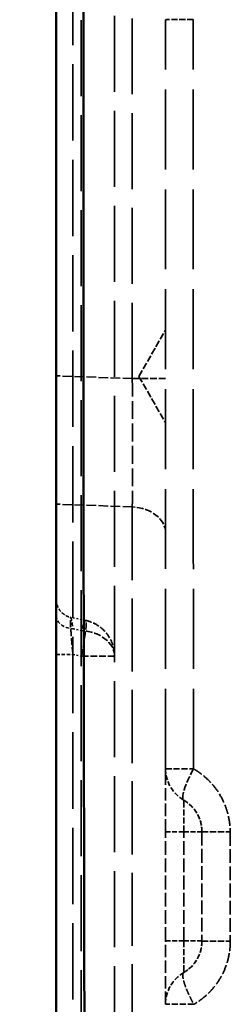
# Model space of a CAD drawing. Header units: millimetres. Extents: x 3278 to 6066, y 2420 to 4375.
# Tile 627 of 656: x 5336 to 5348, y 4104 to 4158. Entities that reach past the tile are written whole.
import ezdxf

# ---------------------------------------------------------------- set-up
doc = ezdxf.new("R2010")
doc.units = ezdxf.units.MM
doc.linetypes.add('DASHED', pattern=[0.2067, 0.1654, -0.0413])
for name, color, linetype, lineweight in [('AM_5', 3, 'Continuous', 25), ('Sichtbare Kanten(DIN)', 7, 'Continuous', 50), ('Sichtbare tangentiale Kanten(DIN)', 7, 'Continuous', 50), ('Verdeckte Kanten(DIN)', 7, 'DASHED', 35), ('Verdeckte tangentiale Kanten(DIN)', 7, 'DASHED', 35)]:
    doc.layers.add(name, color=color, linetype=linetype, lineweight=lineweight)
doc.styles.get("Standard").update_dxf_attribs({"font": 'ISOCP.SHX'})
doc.dimstyles.new('Standard$0', dxfattribs={"dimtxt": 0.18, "dimasz": 0.18, "dimexe": 0.18, "dimexo": 0.0625, "dimgap": 0.09, "dimtad": 0, "dimtih": 1, "dimtoh": 1, "dimdec": 4, "dimzin": 0, "dimdsep": 46, "dimtxsty": 'STANDARD', "dimcen": 0.09, "dimadec": 0, "dimazin": 0, "dimtfac": 1, "dimtdec": 4, "dimtofl": 0, "dimtmove": 0, "dimatfit": 3, "dimfxl": 1, "dimtolj": 1, "dimtzin": 0, "dimarcsym": 0})

# ---------------------------------------------------------------- blocks, each defined once
blk = doc.blocks.new('*D33')
at = {"layer": 'AM_5', "color": 0, "lineweight": -2, "transparency": 16777216}
for p, q in [((5338.341, 4235.228), (5308.192, 4235.228)), ((5308.372, 4233.428), (5308.372, 3736.745)), ((5308.372, 3212.967), (5308.372, 3709.65)), ((5338.341, 3211.167), (5308.192, 3211.167))]:
    blk.add_line(p, q, dxfattribs=at)
at = {"layer": 'AM_5', "color": 0, "transparency": 16777216}
for points in [[(5308.072, 4233.428), (5308.672, 4233.428), (5308.372, 4235.228)], [(5308.072, 3212.967), (5308.672, 3212.967), (5308.372, 3211.167)]]:
    blk.add_solid(points, dxfattribs=at)
at = {"layer": 'Defpoints', "color": 0, "transparency": 16777216}
for p in [(5338.404, 4235.228), (5308.372, 3211.167), (5338.404, 3211.167)]:
    blk.add_point(p, dxfattribs=at)
at = {"layer": 'AM_5', "color": 0, "transparency": 16777216, "insert": (5308.372, 3723.198), "char_height": 10, "attachment_point": 5, "rotation": 90}
blk.add_mtext('\\A1;102,5', dxfattribs=at)

msp = doc.modelspace()

# ---------------------------------------------------------------- linework, layer by layer
at = {"layer": 'Sichtbare Kanten(DIN)'}
msp.add_open_spline([(5338.404, 4160.703), (5338.404, 4158.483), (5338.404, 4156.263), (5338.404, 4154.044), (5338.404, 4151.813), (5338.404, 4149.582), (5338.404, 4147.351), (5338.404, 4142.89), (5338.404, 4138.427), (5338.404, 4133.965), (5338.404, 4130.254), (5338.404, 4126.543), (5338.404, 4122.833), (5338.404, 4122.082), (5338.404, 4121.33), (5338.404, 4120.578), (5338.404, 4116.116), (5338.404, 4111.654), (5338.404, 4107.192), (5338.404, 4102.73), (5338.404, 4098.268), (5338.404, 4093.806), (5338.404, 4089.344), (5338.404, 4084.882), (5338.404, 4080.42), (5338.404, 4075.957), (5338.404, 4071.494), (5338.404, 4067.033), (5338.404, 4064.802), (5338.404, 4062.571), (5338.404, 4060.34), (5338.404, 4058.109), (5338.404, 4055.878), (5338.404, 4053.647)], degree=3, knots=[1.93138, 1.93138, 1.93138, 1.93138, 8.58986, 8.58986, 8.58986, 15.284556, 15.284556, 15.284556, 28.67046, 28.67046, 28.67046, 39.800885, 39.800885, 39.800885, 42.055654, 42.055654, 42.055654, 55.441947, 55.441947, 55.441947, 68.827976, 68.827976, 68.827976, 82.213201, 82.213201, 82.213201, 95.598765, 95.598765, 95.598765, 102.293748, 102.293748, 102.293748, 108.987034, 108.987034, 108.987034, 108.987034], dxfattribs=at)
at = {"layer": 'Sichtbare tangentiale Kanten(DIN)'}
msp.add_open_spline([(5339.971, 4053.65), (5339.974, 4055.379), (5339.979, 4058.796), (5339.987, 4067.363), (5339.982, 4083.987), (5339.947, 4103.621), (5339.905, 4126.474), (5339.887, 4143.04), (5339.894, 4155.673), (5339.9, 4159.941), (5339.901, 4160.705)], degree=3, knots=[-42.664627, -42.664627, -42.664627, -42.664627, -37.501718, -32.375314, -16.980458, 12.39591, 26.521665, 51.575433, 62.100413, 64.392881, 64.392881, 64.392881, 64.392881], dxfattribs=at)
at = {"layer": 'Verdeckte Kanten(DIN)', "ltscale": 25.244919}
msp.add_line((5341.604, 3470.379), (5341.604, 4161.78), dxfattribs=at)
at = {"layer": 'Verdeckte Kanten(DIN)', "ltscale": 2.237517}
for q in [(5344.404, 4140.871), (5344.404, 4135.784)]:
    msp.add_line((5342.935, 4138.328), q, dxfattribs=at)
at = {"layer": 'Verdeckte Kanten(DIN)', "ltscale": 0.640723}
msp.add_line((5340.017, 4124.926), (5339.197, 4125.1), dxfattribs=at)
at = {"layer": 'Verdeckte Kanten(DIN)', "ltscale": 4.571172}
msp.add_line((5344.404, 4107.328), (5344.404, 4113.328), dxfattribs=at)
at = {"layer": 'Verdeckte Kanten(DIN)', "ltscale": 4.571297}
msp.add_line((5346.404, 4113.328), (5346.404, 4107.328), dxfattribs=at)
at = {"layer": 'Verdeckte Kanten(DIN)', "ltscale": 1.595575}
msp.add_arc((5346.404, 4116.792), 2, 180, 240, dxfattribs=at)
at = {"layer": 'Verdeckte Kanten(DIN)', "ltscale": 1.595519}
msp.add_arc((5344.404, 4113.328), 2, 360, 59.9979, dxfattribs=at)
at = {"layer": 'Verdeckte Kanten(DIN)', "ltscale": 1.595065}
msp.add_arc((5344.404, 4107.328), 2, 300.0192, 360, dxfattribs=at)
at = {"layer": 'Verdeckte Kanten(DIN)', "ltscale": 1.595577}
msp.add_arc((5346.404, 4103.864), 2, 119.9999, 180, dxfattribs=at)
at = {"layer": 'Verdeckte Kanten(DIN)', "ltscale": 8.21319e-05}
msp.add_ellipse((5339.604, 4122.97), major_axis=(0.413, 1.957), ratio=0.085288, start_param=6.283066, end_param=6.283186, dxfattribs=at)
at = {"layer": 'Verdeckte Kanten(DIN)', "ltscale": 26.525194}
msp.add_open_spline([(5344.404, 4116.792), (5344.404, 4117.366), (5344.404, 4117.941), (5344.404, 4118.516), (5344.404, 4121.369), (5344.404, 4124.221), (5344.404, 4127.072), (5344.404, 4130.498), (5344.404, 4133.924), (5344.404, 4137.352), (5344.404, 4140.776), (5344.404, 4144.203), (5344.404, 4147.632), (5344.404, 4149.346), (5344.404, 4151.06), (5344.404, 4152.772), (5344.404, 4154.486), (5344.404, 4156.199), (5344.404, 4157.912)], degree=3, knots=[63.174999, 63.174999, 63.174999, 63.174999, 64.89884, 64.89884, 64.89884, 73.458428, 73.458428, 73.458428, 83.745079, 83.745079, 83.745079, 94.020405, 94.020405, 94.020405, 99.155457, 99.155457, 99.155457, 104.295626, 104.295626, 104.295626, 104.295626], dxfattribs=at)
at = {"layer": 'Verdeckte Kanten(DIN)', "ltscale": 1.037957}
msp.add_open_spline([(5338.404, 4126.078), (5338.404, 4126.078), (5338.404, 4126.077), (5338.404, 4126.077), (5338.404, 4126.077), (5338.404, 4126.076), (5338.404, 4126.075), (5338.404, 4126.073), (5338.404, 4126.071), (5338.404, 4126.063), (5338.404, 4126.057), (5338.405, 4126.034), (5338.405, 4126.017), (5338.411, 4125.948), (5338.419, 4125.896), (5338.456, 4125.74), (5338.499, 4125.637), (5338.614, 4125.456), (5338.685, 4125.374), (5338.849, 4125.239), (5338.943, 4125.184), (5339.092, 4125.126), (5339.144, 4125.111), (5339.197, 4125.1)], degree=3, knots=[0, 0, 0, 0, 0.0000871, 0.0000871, 0.0001511, 0.0001511, 0.0003431, 0.0003431, 0.0009191, 0.0009191, 0.0026472, 0.0026472, 0.0078329, 0.0078329, 0.0234319, 0.0234319, 0.0559705, 0.0559705, 0.0877662, 0.0877662, 0.1196419, 0.1196419, 0.1358019, 0.1358019, 0.1358019, 0.1358019], dxfattribs=at)
at = {"layer": 'Verdeckte Kanten(DIN)', "ltscale": 8.05152e-05}
msp.add_open_spline([(5339.197, 4125.1), (5339.197, 4125.1), (5339.197, 4125.1), (5339.197, 4125.1)], degree=3, dxfattribs=at)
at = {"layer": 'Verdeckte Kanten(DIN)', "ltscale": 2.076097}
msp.add_open_spline([(5340.017, 4124.926), (5340.225, 4124.883), (5340.428, 4124.804), (5340.795, 4124.59), (5340.963, 4124.452), (5341.244, 4124.133), (5341.36, 4123.949), (5341.527, 4123.559), (5341.579, 4123.347), (5341.601, 4123.08), (5341.604, 4123.025), (5341.604, 4122.97)], degree=3, knots=[0, 0, 0, 0, 0.0636385, 0.0636385, 0.1274721, 0.1274721, 0.191109, 0.191109, 0.2548355, 0.2548355, 0.2714284, 0.2714284, 0.2714284, 0.2714284], dxfattribs=at)
at = {"layer": 'Verdeckte Kanten(DIN)', "ltscale": 4.143844}
for points, knots in [([(5344.404, 4113.328), (5344.404, 4113.778), (5344.404, 4114.233), (5344.404, 4114.653), (5344.404, 4114.681), (5344.404, 4114.709), (5344.404, 4114.736), (5344.404, 4115.124), (5344.404, 4115.479), (5344.404, 4115.778), (5344.404, 4115.845), (5344.404, 4115.91), (5344.404, 4115.972), (5344.404, 4116.201), (5344.404, 4116.389), (5344.404, 4116.525), (5344.404, 4116.612), (5344.404, 4116.679), (5344.404, 4116.724), (5344.404, 4116.746), (5344.404, 4116.763), (5344.404, 4116.775), (5344.404, 4116.78), (5344.404, 4116.785), (5344.404, 4116.788), (5344.404, 4116.789), (5344.404, 4116.79), (5344.404, 4116.791), (5344.404, 4116.791), (5344.404, 4116.792), (5344.404, 4116.792)], [0, 0, 0, 0, 1.359188, 1.359188, 1.359188, 1.449214, 1.449214, 1.449214, 2.718417, 2.718417, 2.718417, 3.006598, 3.006598, 3.006598, 4.076376, 4.076376, 4.076376, 4.756784, 4.756784, 4.756784, 5.096848, 5.096848, 5.096848, 5.266819, 5.266819, 5.266819, 5.351793, 5.351793, 5.351793, 5.436764, 5.436764, 5.436764, 5.436764]), ([(5344.404, 4103.864), (5344.404, 4103.864), (5344.404, 4103.864), (5344.404, 4103.865), (5344.404, 4103.865), (5344.404, 4103.867), (5344.404, 4103.868), (5344.404, 4103.871), (5344.404, 4103.875), (5344.404, 4103.881), (5344.404, 4103.892), (5344.404, 4103.909), (5344.404, 4103.932), (5344.404, 4103.977), (5344.404, 4104.043), (5344.404, 4104.13), (5344.404, 4104.267), (5344.404, 4104.454), (5344.404, 4104.684), (5344.404, 4104.745), (5344.404, 4104.81), (5344.404, 4104.878), (5344.404, 4105.176), (5344.404, 4105.532), (5344.404, 4105.919), (5344.404, 4105.947), (5344.404, 4105.975), (5344.404, 4106.002), (5344.404, 4106.422), (5344.404, 4106.878), (5344.404, 4107.328)], [0, 0, 0, 0, 0.08497, 0.08497, 0.08497, 0.169945, 0.169945, 0.169945, 0.339916, 0.339916, 0.339916, 0.679979, 0.679979, 0.679979, 1.360387, 1.360387, 1.360387, 2.430165, 2.430165, 2.430165, 2.718347, 2.718347, 2.718347, 3.98755, 3.98755, 3.98755, 4.077576, 4.077576, 4.077576, 5.436764, 5.436764, 5.436764, 5.436764])]:
    msp.add_open_spline(points, degree=3, knots=knots, dxfattribs=at)
at = {"layer": 'Verdeckte Kanten(DIN)', "ltscale": 1.642737}
msp.add_open_spline([(5345.404, 4115.06), (5345.469, 4115.022), (5345.659, 4114.898), (5345.998, 4114.581), (5346.279, 4114.105), (5346.39, 4113.639), (5346.404, 4113.406), (5346.404, 4113.328)], degree=3, knots=[0.0000387, 0.0000387, 0.0000387, 0.0000387, 0.1136439, 0.3409317, 0.6732731, 0.891091, 1, 1, 1, 1], dxfattribs=at)
at = {"layer": 'Verdeckte Kanten(DIN)', "ltscale": 1.645923}
msp.add_open_spline([(5346.404, 4107.328), (5346.404, 4107.25), (5346.39, 4107.016), (5346.278, 4106.55), (5345.999, 4106.075), (5345.66, 4105.758), (5345.469, 4105.634), (5345.404, 4105.596)], degree=3, knots=[0, 0, 0, 0, 0.1089021, 0.3267064, 0.6594275, 0.8864758, 0.9996658, 0.9996658, 0.9996658, 0.9996658], dxfattribs=at)
at = {"layer": 'Verdeckte Kanten(DIN)', "ltscale": 27.355659}
msp.add_open_spline([(5344.404, 4075.592), (5344.404, 4077.948), (5344.404, 4080.304), (5344.404, 4082.659), (5344.404, 4085.016), (5344.404, 4087.372), (5344.404, 4089.728), (5344.404, 4092.084), (5344.404, 4094.44), (5344.404, 4096.796), (5344.404, 4099.152), (5344.404, 4101.508), (5344.404, 4103.864)], degree=3, knots=[21.974792, 21.974792, 21.974792, 21.974792, 29.042403, 29.042403, 29.042403, 36.110494, 36.110494, 36.110494, 43.178641, 43.178641, 43.178641, 50.246778, 50.246778, 50.246778, 50.246778], dxfattribs=at)
at = {"layer": 'Verdeckte tangentiale Kanten(DIN)', "ltscale": 25.174028}
msp.add_line((5342.578, 4138.208), (5342.578, 4190.242), dxfattribs=at)
at = {"layer": 'Verdeckte tangentiale Kanten(DIN)', "ltscale": 25.236374}
msp.add_line((5339.778, 3470.378), (5339.778, 4161.545), dxfattribs=at)
at = {"layer": 'Verdeckte tangentiale Kanten(DIN)', "ltscale": 25.349535}
msp.add_line((5339.317, 4160.703), (5339.317, 3361.641), dxfattribs=at)
at = {"layer": 'Verdeckte tangentiale Kanten(DIN)', "ltscale": 3.194447}
for p, q in [((5342.578, 4138.208), (5338.404, 4138.359)), ((5342.578, 4131.163), (5338.404, 4131.315))]:
    msp.add_line(p, q, dxfattribs=at)
at = {"layer": 'Verdeckte tangentiale Kanten(DIN)', "ltscale": 24.295498}
msp.add_line((5342.578, 4131.163), (5342.578, 4077.898), dxfattribs=at)
at = {"layer": 'Verdeckte tangentiale Kanten(DIN)', "ltscale": 0.360553}
for p, q in [((5339.317, 4124.476), (5339.778, 4124.378)), ((5339.317, 4123.067), (5339.778, 4122.97))]:
    msp.add_line(p, q, dxfattribs=at)
at = {"layer": 'Verdeckte tangentiale Kanten(DIN)', "ltscale": 4.571172}
msp.add_line((5345.404, 4107.328), (5345.404, 4113.328), dxfattribs=at)
at = {"layer": 'Verdeckte tangentiale Kanten(DIN)', "ltscale": 4.57139}
msp.add_line((5347.952, 4113.313), (5347.959, 4107.313), dxfattribs=at)
at = {"layer": 'Verdeckte tangentiale Kanten(DIN)', "ltscale": 2.027968}
msp.add_ellipse((5346.404, 4157.912), major_axis=(-2, 0), ratio=0.004371, start_param=4.95222, end_param=6.283185, dxfattribs=at)
at = {"layer": 'Verdeckte tangentiale Kanten(DIN)', "ltscale": 2.260439}
for centre, ratio, start_param, end_param in [((5342.404, 4138.208), 0.00001, 0.000001, 1.483531), ((5342.404, 4129.755), 0.707107, 0, 1.48353), ((5339.604, 4122.97), 0.707107, 0, 1.48353), ((5339.604, 4122.97), 0.00001, 6.274646, 7.766586)]:
    msp.add_ellipse(centre, major_axis=(2, 0), ratio=ratio, start_param=start_param, end_param=end_param, dxfattribs=at)
at = {"layer": 'Verdeckte tangentiale Kanten(DIN)', "ltscale": 1.13017}
for centre, ratio, start_param, end_param in [((5339.404, 4125.18), 0.707107, 0, 1.48353), ((5339.404, 4123.067), 0.00001, 0.000016, 1.483539)]:
    msp.add_ellipse(centre, major_axis=(-1, 0), ratio=ratio, start_param=start_param, end_param=end_param, dxfattribs=at)
at = {"layer": 'Verdeckte tangentiale Kanten(DIN)', "ltscale": 1.196409}
msp.add_ellipse((5339.604, 4122.97), major_axis=(0.413, 1.957), ratio=0.085288, start_param=0, end_param=0.785236, dxfattribs=at)
at = {"layer": 'Verdeckte tangentiale Kanten(DIN)', "ltscale": 2.365784}
msp.add_ellipse((5339.604, 4122.97), major_axis=(0.413, 1.957), ratio=0.085288, start_param=4.730401, end_param=6.283066, dxfattribs=at)
at = {"layer": 'Verdeckte tangentiale Kanten(DIN)', "ltscale": 2.20921}
msp.add_ellipse((5346.404, 4116.792), major_axis=(-1, -1.732), ratio=0.198818, start_param=4.833174, end_param=6.283084, dxfattribs=at)
at = {"layer": 'Verdeckte tangentiale Kanten(DIN)', "ltscale": 1.595575}
for centre, major_axis, start_param, end_param in [((5346.404, 4113.328), (-2, 0), 0.000001, 1.047199), ((5344.404, 4113.328), (2, 0), 6.277137, 7.327954), ((5346.404, 4107.328), (-2, 0), 6.256581, 7.31956), ((5344.404, 4107.328), (2, 0), 0.000001, 1.047199)]:
    msp.add_ellipse(centre, major_axis=major_axis, ratio=0.00001, start_param=start_param, end_param=end_param, dxfattribs=at)
at = {"layer": 'Verdeckte tangentiale Kanten(DIN)', "ltscale": 2.046379}
msp.add_ellipse((5348.404, 4113.328), major_axis=(-2, 0), ratio=0.007341, start_param=0, end_param=1.343048, dxfattribs=at)
at = {"layer": 'Verdeckte tangentiale Kanten(DIN)', "ltscale": 2.051724}
msp.add_ellipse((5348.404, 4107.328), major_axis=(-2, 0), ratio=0.007401, start_param=0, end_param=1.346555, dxfattribs=at)
at = {"layer": 'Verdeckte tangentiale Kanten(DIN)', "ltscale": 26.537949}
msp.add_open_spline([(5345.941, 4116.781), (5345.941, 4117.355), (5345.94, 4117.93), (5345.939, 4118.505), (5345.936, 4121.358), (5345.932, 4124.212), (5345.93, 4127.067), (5345.926, 4130.496), (5345.923, 4133.926), (5345.922, 4137.353), (5345.921, 4139.341), (5345.92, 4141.329), (5345.92, 4143.316), (5345.92, 4144.753), (5345.92, 4146.189), (5345.921, 4147.626), (5345.921, 4149.337), (5345.922, 4151.049), (5345.923, 4152.765), (5345.925, 4154.48), (5345.927, 4156.199), (5345.929, 4157.921)], degree=3, knots=[63.175398, 63.175398, 63.175398, 63.175398, 64.89884, 64.89884, 64.89884, 73.455344, 73.455344, 73.455344, 83.735028, 83.735028, 83.735028, 89.701353, 89.701353, 89.701353, 94.015924, 94.015924, 94.015924, 99.156955, 99.156955, 99.156955, 104.295626, 104.295626, 104.295626, 104.295626], dxfattribs=at)
at = {"layer": 'Verdeckte tangentiale Kanten(DIN)', "ltscale": 5.961535}
msp.add_open_spline([(5342.578, 4138.208), (5342.584, 4137.338), (5342.593, 4135.599), (5342.593, 4133.169), (5342.584, 4131.778), (5342.578, 4131.163)], degree=3, dxfattribs=at)
at = {"layer": 'Verdeckte tangentiale Kanten(DIN)', "ltscale": 2.403045}
msp.add_open_spline([(5339.317, 4123.067), (5339.294, 4123.299), (5339.251, 4123.762), (5339.205, 4124.373), (5339.18, 4124.834), (5339.18, 4125.063), (5339.191, 4125.101), (5339.197, 4125.1)], degree=3, knots=[-2.38339, -2.38339, -2.38339, -2.38339, -1.702421, -1.021453, -0.340484, 0.340484, 0.782197, 0.782197, 0.782197, 0.782197], dxfattribs=at)
at = {"layer": 'Verdeckte tangentiale Kanten(DIN)', "ltscale": 1.230421}
msp.add_open_spline([(5339.197, 4125.1), (5339.2, 4125.099), (5339.215, 4125.078), (5339.251, 4124.918), (5339.294, 4124.642), (5339.317, 4124.476)], degree=3, knots=[0.782437, 0.782437, 0.782437, 0.782437, 1.021453, 1.702421, 2.38339, 2.38339, 2.38339, 2.38339], dxfattribs=at)
at = {"layer": 'Verdeckte tangentiale Kanten(DIN)', "ltscale": 2.037765}
msp.add_open_spline([(5344.404, 4116.792), (5344.404, 4116.792), (5344.404, 4116.792), (5344.405, 4116.791), (5344.407, 4116.791), (5344.408, 4116.791), (5344.411, 4116.791), (5344.414, 4116.791), (5344.419, 4116.79), (5344.426, 4116.79), (5344.427, 4116.79), (5344.429, 4116.79), (5344.432, 4116.79), (5344.45, 4116.789), (5344.478, 4116.789), (5344.515, 4116.788), (5344.539, 4116.788), (5344.567, 4116.787), (5344.599, 4116.787), (5344.664, 4116.786), (5344.743, 4116.785), (5344.835, 4116.785), (5344.927, 4116.784), (5345.032, 4116.783), (5345.148, 4116.783), (5345.205, 4116.782), (5345.266, 4116.782), (5345.328, 4116.782), (5345.423, 4116.782), (5345.522, 4116.781), (5345.624, 4116.781), (5345.636, 4116.781), (5345.648, 4116.781), (5345.66, 4116.781), (5345.7, 4116.781), (5345.74, 4116.781), (5345.781, 4116.781), (5345.807, 4116.781), (5345.834, 4116.781), (5345.861, 4116.781), (5345.887, 4116.781), (5345.914, 4116.781), (5345.941, 4116.781)], degree=3, knots=[0, 0, 0, 0, 0.0314776, 0.0314776, 0.0314776, 0.0629509, 0.0629509, 0.0629509, 0.1111146, 0.1111146, 0.1111146, 0.1257277, 0.1257277, 0.1257277, 0.2503807, 0.2503807, 0.2503807, 0.3333437, 0.3333437, 0.3333437, 0.5000005, 0.5000005, 0.5000005, 0.6666771, 0.6666771, 0.6666771, 0.7496151, 0.7496151, 0.7496151, 0.8742721, 0.8742721, 0.8742721, 0.8888924, 0.8888924, 0.8888924, 0.937035, 0.937035, 0.937035, 0.9685042, 0.9685042, 0.9685042, 0.9999978, 0.9999978, 0.9999978, 0.9999978], dxfattribs=at)
at = {"layer": 'Verdeckte tangentiale Kanten(DIN)', "ltscale": 3.221281}
msp.add_open_spline([(5345.941, 4116.781), (5345.979, 4116.759), (5346.016, 4116.737), (5346.053, 4116.714), (5346.089, 4116.691), (5346.126, 4116.668), (5346.162, 4116.644), (5346.217, 4116.607), (5346.272, 4116.568), (5346.326, 4116.528), (5346.342, 4116.516), (5346.358, 4116.504), (5346.373, 4116.492), (5346.511, 4116.387), (5346.642, 4116.273), (5346.766, 4116.15), (5346.849, 4116.068), (5346.928, 4115.983), (5347.003, 4115.894), (5347.154, 4115.716), (5347.289, 4115.526), (5347.406, 4115.324), (5347.524, 4115.123), (5347.623, 4114.91), (5347.704, 4114.69), (5347.745, 4114.581), (5347.78, 4114.469), (5347.811, 4114.356), (5347.857, 4114.186), (5347.892, 4114.013), (5347.916, 4113.839), (5347.919, 4113.819), (5347.921, 4113.799), (5347.924, 4113.779), (5347.932, 4113.712), (5347.938, 4113.644), (5347.943, 4113.577), (5347.946, 4113.533), (5347.948, 4113.489), (5347.95, 4113.445), (5347.951, 4113.401), (5347.952, 4113.357), (5347.952, 4113.313)], degree=3, knots=[0, 0, 0, 0, 0.031455, 0.031455, 0.031455, 0.062896, 0.062896, 0.062896, 0.11132, 0.11132, 0.11132, 0.125667, 0.125667, 0.125667, 0.250728, 0.250728, 0.250728, 0.333961, 0.333961, 0.333961, 0.500662, 0.500662, 0.500662, 0.66722, 0.66722, 0.66722, 0.750239, 0.750239, 0.750239, 0.874836, 0.874836, 0.874836, 0.889073, 0.889073, 0.889073, 0.937352, 0.937352, 0.937352, 0.968668, 0.968668, 0.968668, 1, 1, 1, 1], dxfattribs=at)
at = {"layer": 'Verdeckte tangentiale Kanten(DIN)', "ltscale": 2.072715}
for points in [[(5345.404, 4113.328), (5345.404, 4113.427), (5345.404, 4113.527), (5345.404, 4113.626), (5345.404, 4113.75), (5345.404, 4113.873), (5345.404, 4113.99), (5345.404, 4114.06), (5345.404, 4114.128), (5345.404, 4114.194), (5345.403, 4114.325), (5345.403, 4114.446), (5345.403, 4114.553), (5345.403, 4114.659), (5345.403, 4114.752), (5345.404, 4114.828), (5345.404, 4114.865), (5345.404, 4114.899), (5345.404, 4114.928), (5345.404, 4114.972), (5345.404, 4115.005), (5345.404, 4115.026), (5345.404, 4115.029), (5345.404, 4115.032), (5345.404, 4115.034), (5345.404, 4115.041), (5345.404, 4115.047), (5345.404, 4115.051), (5345.404, 4115.054), (5345.404, 4115.056), (5345.404, 4115.058), (5345.404, 4115.058), (5345.404, 4115.059), (5345.404, 4115.059), (5345.404, 4115.06), (5345.404, 4115.06), (5345.404, 4115.06)], [(5345.404, 4107.328), (5345.404, 4107.228), (5345.404, 4107.129), (5345.404, 4107.03), (5345.404, 4106.906), (5345.404, 4106.783), (5345.404, 4106.665), (5345.404, 4106.595), (5345.404, 4106.527), (5345.404, 4106.462), (5345.403, 4106.33), (5345.403, 4106.21), (5345.403, 4106.103), (5345.403, 4105.996), (5345.403, 4105.904), (5345.404, 4105.828), (5345.404, 4105.79), (5345.404, 4105.756), (5345.404, 4105.727), (5345.404, 4105.684), (5345.404, 4105.651), (5345.404, 4105.629), (5345.404, 4105.626), (5345.404, 4105.624), (5345.404, 4105.622), (5345.404, 4105.614), (5345.404, 4105.608), (5345.404, 4105.604), (5345.404, 4105.601), (5345.404, 4105.599), (5345.404, 4105.598), (5345.404, 4105.597), (5345.404, 4105.596), (5345.404, 4105.596), (5345.404, 4105.596), (5345.404, 4105.596), (5345.404, 4105.596)]]:
    msp.add_open_spline(points, degree=3, knots=[0, 0, 0, 0, 0.111089, 0.111089, 0.111089, 0.250399, 0.250399, 0.250399, 0.333267, 0.333267, 0.333267, 0.50004, 0.50004, 0.50004, 0.666723, 0.666723, 0.666723, 0.749532, 0.749532, 0.749532, 0.874049, 0.874049, 0.874049, 0.888908, 0.888908, 0.888908, 0.936878, 0.936878, 0.936878, 0.968426, 0.968426, 0.968426, 0.984213, 0.984213, 0.984213, 1, 1, 1, 1], dxfattribs=at)
at = {"layer": 'Verdeckte tangentiale Kanten(DIN)', "ltscale": 3.21599}
msp.add_open_spline([(5347.959, 4107.313), (5347.959, 4107.269), (5347.958, 4107.225), (5347.957, 4107.181), (5347.956, 4107.138), (5347.953, 4107.094), (5347.95, 4107.05), (5347.946, 4106.982), (5347.94, 4106.915), (5347.932, 4106.847), (5347.929, 4106.827), (5347.927, 4106.807), (5347.924, 4106.788), (5347.901, 4106.614), (5347.866, 4106.441), (5347.821, 4106.271), (5347.79, 4106.158), (5347.755, 4106.046), (5347.715, 4105.937), (5347.634, 4105.717), (5347.535, 4105.505), (5347.418, 4105.304), (5347.301, 4105.103), (5347.166, 4104.913), (5347.016, 4104.736), (5346.942, 4104.648), (5346.863, 4104.563), (5346.781, 4104.481), (5346.657, 4104.358), (5346.526, 4104.244), (5346.389, 4104.139), (5346.374, 4104.127), (5346.358, 4104.115), (5346.342, 4104.104), (5346.288, 4104.064), (5346.234, 4104.025), (5346.178, 4103.988), (5346.142, 4103.964), (5346.106, 4103.941), (5346.069, 4103.918), (5346.033, 4103.896), (5345.996, 4103.874), (5345.958, 4103.852)], degree=3, knots=[0, 0, 0, 0, 0.031395, 0.031395, 0.031395, 0.062771, 0.062771, 0.062771, 0.111086, 0.111086, 0.111086, 0.125398, 0.125398, 0.125398, 0.250159, 0.250159, 0.250159, 0.333257, 0.333257, 0.333257, 0.499809, 0.499809, 0.499809, 0.666422, 0.666422, 0.666422, 0.749566, 0.749566, 0.749566, 0.874481, 0.874481, 0.874481, 0.888807, 0.888807, 0.888807, 0.937175, 0.937175, 0.937175, 0.968579, 0.968579, 0.968579, 1, 1, 1, 1], dxfattribs=at)
at = {"layer": 'Verdeckte tangentiale Kanten(DIN)', "ltscale": 2.229712}
msp.add_open_spline([(5345.404, 4105.596), (5345.385, 4105.585), (5345.372, 4105.567), (5345.362, 4105.541), (5345.35, 4105.509), (5345.345, 4105.465), (5345.348, 4105.41), (5345.35, 4105.377), (5345.354, 4105.341), (5345.361, 4105.301), (5345.375, 4105.22), (5345.399, 4105.125), (5345.432, 4105.02), (5345.466, 4104.914), (5345.509, 4104.796), (5345.561, 4104.67), (5345.587, 4104.607), (5345.615, 4104.543), (5345.645, 4104.476), (5345.695, 4104.365), (5345.751, 4104.249), (5345.81, 4104.132), (5345.857, 4104.039), (5345.907, 4103.946), (5345.958, 4103.852)], degree=3, knots=[0, 0, 0, 0, 0.11115, 0.11115, 0.11115, 0.250509, 0.250509, 0.250509, 0.33345, 0.33345, 0.33345, 0.500132, 0.500132, 0.500132, 0.666783, 0.666783, 0.666783, 0.749686, 0.749686, 0.749686, 0.888928, 0.888928, 0.888928, 1, 1, 1, 1], dxfattribs=at)
at = {"layer": 'Verdeckte tangentiale Kanten(DIN)', "ltscale": 2.04973}
msp.add_open_spline([(5345.958, 4103.852), (5345.931, 4103.852), (5345.904, 4103.852), (5345.877, 4103.852), (5345.85, 4103.852), (5345.823, 4103.852), (5345.796, 4103.852), (5345.755, 4103.852), (5345.715, 4103.852), (5345.675, 4103.853), (5345.663, 4103.853), (5345.65, 4103.853), (5345.638, 4103.853), (5345.535, 4103.853), (5345.435, 4103.853), (5345.34, 4103.854), (5345.277, 4103.854), (5345.216, 4103.854), (5345.157, 4103.854), (5345.04, 4103.855), (5344.934, 4103.856), (5344.84, 4103.856), (5344.747, 4103.857), (5344.668, 4103.858), (5344.602, 4103.858), (5344.57, 4103.859), (5344.541, 4103.859), (5344.516, 4103.86), (5344.479, 4103.86), (5344.451, 4103.861), (5344.432, 4103.862), (5344.43, 4103.862), (5344.428, 4103.862), (5344.426, 4103.862), (5344.42, 4103.862), (5344.415, 4103.862), (5344.411, 4103.863), (5344.409, 4103.863), (5344.407, 4103.863), (5344.406, 4103.863), (5344.404, 4103.863), (5344.404, 4103.863), (5344.404, 4103.864)], degree=3, knots=[0, 0, 0, 0, 0.0315, 0.0315, 0.0315, 0.062971, 0.062971, 0.062971, 0.111072, 0.111072, 0.111072, 0.125737, 0.125737, 0.125737, 0.250389, 0.250389, 0.250389, 0.333217, 0.333217, 0.333217, 0.5, 0.5, 0.5, 0.66655, 0.66655, 0.66655, 0.749614, 0.749614, 0.749614, 0.874263, 0.874263, 0.874263, 0.88885, 0.88885, 0.88885, 0.937043, 0.937043, 0.937043, 0.96852, 0.96852, 0.96852, 1, 1, 1, 1], dxfattribs=at)

# ---------------------------------------------------------------- dimensions: what is measured, and where the dimension line sits
at = {"layer": 'AM_5'}
dim = msp.add_linear_dim(base=(5308.372, 3211.167), p1=(5338.404, 4235.228), p2=(5338.404, 3211.167), angle=90, text='102,5', dimstyle='Standard$0', override={"dimtxt": 10, "dimasz": 1.8, "dimtih": 0, "dimdec": 1}, dxfattribs=at)
dim.commit()
dim.dimension.update_dxf_attribs({"geometry": '*D33', "text_midpoint": (5308.372, 3723.198)})

doc.saveas('drawing.dxf')
